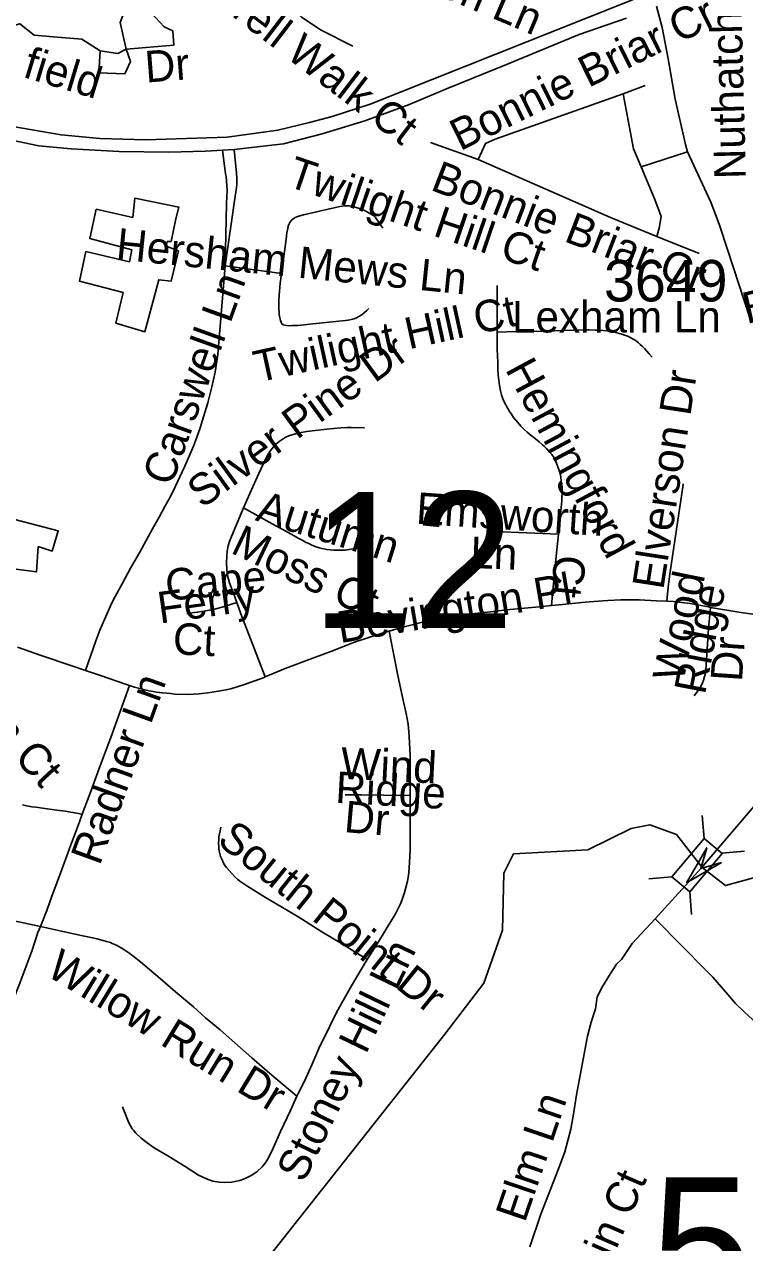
# Model space of a CAD drawing. Extents: x 1383679 to 1536984, y 460658 to 651027.
# Drawn here: x 1452776 to 1454945, y 486789 to 490460 of the extents above; entities that cross this region are included whole.
import ezdxf

# ---------------------------------------------------------------- set-up
doc = ezdxf.new("R2010")
doc.units = 0
for name, color, linetype in [('Exist Cultural Warehouse Building Footprint', 7, 'Continuous'), ('Exist Hydrographic Creek Single Shore', 7, 'Continuous'), ('Exist Road Non-System Type 51', 7, 'Continuous'), ('Exist Road Non-System Type 51 Label', 7, 'Continuous'), ('Exist Road Primary NC UnDivided 4 Lane Attributed', 7, 'Continuous'), ('Exist Road Secondary Structure Standard Bridge Attributed CELL', 7, 'Continuous'), ('Exist Road Secondary Structure Standard Bridge CELL', 7, 'Continuous'), ('Exist Road Secondary Structure Standard Bridge Number Label', 7, 'Continuous'), ('Exist Road Secondary Type 51 Attributed', 7, 'Continuous'), ('Exist Road Secondary Type 51 Label', 7, 'Continuous'), ('Exist Road Secondary Type 51 Number Label', 7, 'Continuous')]:
    doc.layers.add(name, color=color, linetype=linetype)

msp = doc.modelspace()

# ---------------------------------------------------------------- linework, layer by layer
at = {"layer": 'Exist Cultural Warehouse Building Footprint'}
for points in [[(1452992, 489903.1), (1452972.8, 489814.6), (1453099.2, 489780.5), (1453092.8, 489744.7), (1452961.6, 489775.8), (1452942.4, 489685.7), (1453073.6, 489651.6), (1453051.2, 489560), (1453139.3, 489533.6), (1453180.9, 489690.4), (1453217.7, 489685.7), (1453240.1, 489777.3), (1453203.3, 489791.3), (1453206.5, 489805.3), (1453217.7, 489805.3), (1453232.1, 489873.6), (1453241.7, 489909.3), (1453108.8, 489935.7), (1453102.4, 489878.3), (1452992, 489903.1)], [(1452551.1, 489019.1), (1452521, 488863.9), (1452565, 488845.9), (1452562.7, 488803.2), (1452609.1, 488794.2), (1452618.4, 488816.7), (1452674, 488801), (1452701.8, 488908.9), (1452738.9, 488890.9), (1452743.5, 488818.9), (1452813.1, 488809.9), (1452817.7, 488886.4), (1452859.4, 488872.9), (1452878, 488933.6), (1452551.1, 489019.1)]]:
    msp.add_lwpolyline(points, dxfattribs=at)
at = {"layer": 'Exist Hydrographic Creek Single Shore'}
msp.add_lwpolyline([(1453504.2, 486735.7), (1454042.3, 487417.5), (1454159.5, 487570.8), (1454215.9, 487730.5), (1454219.8, 487901.9), (1454249, 487960.3), (1454472.8, 487972), (1454603.2, 488036.3), (1454659.6, 488047.9), (1454739.4, 488018.7), (1454817.3, 487919.4), (1454887.3, 487864.9), (1455143.8, 487935.5), (1455231.2, 487948), (1455384.1, 488011.5), (1455680.3, 488113.3), (1456013.3, 488057.3), (1456120.3, 487989.5), (1456480.3, 487624.5), (1456681.4, 487386.8), (1456872.2, 487355.5), (1457164.2, 487366), (1457642.3, 487629.6)], dxfattribs=at)
at = {"layer": 'Exist Road Non-System Type 51'}
for p, q in [((1453414.7, 490011.6), (1453407.5, 490082.6)), ((1453380.4, 489732.4), (1453550.3, 489708.9)), ((1454199.7, 489532.7), (1454199.4, 489673)), ((1454193.4, 488931.7), (1454384.1, 488923.5))]:
    msp.add_line(p, q, dxfattribs=at)
for points in [[(1453468.5, 490758.8), (1453444.3, 490710), (1453466.9, 490633.9), (1453509.1, 490574.7), (1453610.5, 490481.7), (1453669.6, 490442.2), (1453765.4, 490394.3)], [(1452563.3, 490537.4), (1452590.2, 490496.5), (1452640.3, 490447.7), (1452674.9, 490438.8), (1452762.1, 490461.9), (1452805.8, 490427.2), (1452863.5, 490422.1), (1452949.4, 490415.7), (1453004.6, 490379.7), (1453057.2, 490372), (1453082.9, 490384.8), (1453064.9, 490465.7), (1453099.5, 490559.4), (1453171.4, 490481.1), (1453197, 490452.9), (1453222.7, 490440), (1453226.5, 490397.7)], [(1453082.9, 490384.8), (1453095.7, 490347.6), (1453079, 490310.4), (1453000.8, 490314.2), (1453004.6, 490379.7)], [(1453082.9, 490384.8), (1453226.5, 490397.7)], [(1454578.8, 490250.6), (1454645.7, 490276.1)], [(1454578.8, 490250.6), (1454193.3, 490113.5), (1454164.6, 490100.7), (1454142.3, 490052.9)], [(1454633, 490030.6), (1454610.7, 490084.8), (1454578.8, 490250.6)], [(1454142.3, 490052.9), (1453999, 490103.9)], [(1453372.6, 490081), (1453378.5, 490033.6), (1453382.2, 490009.5)], [(1454142.3, 490052.9), (1454540.6, 489877.6), (1454680.8, 489820.2)], [(1454773.3, 490076.1), (1454633, 490030.6)], [(1454633, 490030.6), (1454674.4, 489931.8), (1454693.5, 489880.8), (1454687.1, 489845.7), (1454680.8, 489820.2)], [(1453380.4, 489732.4), (1453411.2, 489942.2), (1453413.7, 489960.2), (1453415.4, 489976.1), (1453415.8, 489981.9), (1453416.2, 489996.4), (1453414.7, 490011.6)], [(1453382.2, 490009.5), (1453383.3, 490001.8), (1453386.3, 489960.6), (1453384.7, 489920), (1453380.4, 489732.4)], [(1453550.3, 489708.9), (1453564.2, 489813), (1453566.9, 489831.5), (1453569.2, 489844.7), (1453570.4, 489851.6), (1453571.2, 489854.7), (1453573.1, 489858.7), (1453575.4, 489862.7), (1453577.9, 489866), (1453580.9, 489869.6), (1453584.2, 489872.7), (1453588.4, 489875.7), (1453591.8, 489877.8), (1453596.4, 489879.6), (1453605.1, 489882.6), (1453617.1, 489886.3), (1453726.5, 489910.9), (1453743.2, 489913.1), (1453753.3, 489913.1), (1453760.4, 489911.8), (1453769, 489910.4), (1453791, 489903.1), (1453802, 489898), (1453809.8, 489894.3), (1453825.7, 489885.3), (1453828.6, 489883.2), (1453833.4, 489878.4), (1453855.5, 489845.8)], [(1454680.8, 489820.2), (1454808.2, 489769.2)], [(1452960.1, 488512.9), (1452990.9, 488602.7), (1453003.6, 488634.6), (1453017, 488666.3), (1453028.2, 488691.7), (1453039.6, 488716.9), (1453049.9, 488736.3), (1453070.8, 488774.1), (1453095.7, 488821.4), (1453123.5, 488869.6), (1453162.1, 488939.9), (1453181.6, 488974.9), (1453199, 489006.6), (1453217.1, 489039.6), (1453230.4, 489066), (1453244.4, 489096.2), (1453259.7, 489128.8), (1453285.7, 489188.8), (1453294.2, 489212.7), (1453305.2, 489244.6), (1453315.6, 489277), (1453328.5, 489319.8), (1453341, 489367.9), (1453350.2, 489412.1), (1453359, 489465.4), (1453380.4, 489732.4)], [(1453813.1, 489604.2), (1453807.1, 489597.9), (1453799.7, 489590.3), (1453794.5, 489586.2), (1453790.3, 489583.2), (1453783.6, 489579.2), (1453776.7, 489575.7), (1453768.8, 489572.8), (1453764.6, 489571.5), (1453759.8, 489570.3), (1453750.8, 489568.4), (1453743.4, 489567.5), (1453644.9, 489557.3), (1453599.7, 489552.9), (1453581.1, 489552.1), (1453574.2, 489551.8), (1453565.6, 489552.3), (1453559.5, 489553.1), (1453555.6, 489554.6), (1453551.8, 489557.9), (1453549.3, 489562.3), (1453547.4, 489567.5), (1453545.5, 489575.3), (1453543.8, 489585.5), (1453542.2, 489609), (1453542.2, 489628.8), (1453544, 489655.8), (1453546.4, 489680), (1453550.3, 489708.9)], [(1454199.7, 489532.7), (1454258.5, 489534), (1454343.3, 489535.5), (1454459.9, 489539.1), (1454476, 489539.1), (1454494.7, 489538.7), (1454503.7, 489538.2), (1454510.8, 489538), (1454518.3, 489537.4), (1454529.6, 489536.2), (1454542.2, 489534.3), (1454553.7, 489532), (1454566.9, 489528.8), (1454575, 489526.5), (1454583.4, 489523.6), (1454590.7, 489520.9), (1454597.2, 489518), (1454602.2, 489515.7), (1454607.5, 489512.7), (1454613.5, 489509), (1454619, 489505), (1454624.6, 489500.8), (1454630.7, 489495.4), (1454636.3, 489490.1), (1454643.2, 489483), (1454657.9, 489466.8), (1454666.2, 489456.6)], [(1454384.1, 488923.5), (1454394.1, 489024.6), (1454395.7, 489057.2), (1454395.1, 489066), (1454394, 489074.9), (1454391.9, 489094.2), (1454390, 489102.5), (1454386.5, 489115.7), (1454382.7, 489126.8), (1454379.6, 489134.9), (1454375.2, 489145.2), (1454371, 489153.8), (1454364.1, 489163.8), (1454358.4, 489170.3), (1454348.8, 489181.6), (1454342.8, 489187.5), (1454336.3, 489193.3), (1454326.2, 489201.5), (1454315.1, 489210.7), (1454301.9, 489220.9), (1454290.2, 489231), (1454280.6, 489239.5), (1454270.6, 489249.4), (1454261.8, 489259.8), (1454249.4, 489275.3), (1454242.7, 489284.9), (1454237.3, 489293.1), (1454232.1, 489301.9), (1454228.9, 489307.5), (1454226, 489313.4), (1454219.9, 489324.9), (1454216.8, 489331.8), (1454213, 489343.1), (1454209.7, 489355.8), (1454207.2, 489372.2), (1454205.1, 489387.6), (1454204, 489395.2), (1454203, 489405.2), (1454202.1, 489417.6), (1454201.7, 489442.9), (1454200.9, 489459.2), (1454199.9, 489483.6), (1454199.7, 489532.7)], [(1453436.1, 489003.3), (1453455.2, 489046.3), (1453464, 489066), (1453481.9, 489106.2), (1453503.2, 489152.1), (1453509.5, 489163), (1453515.4, 489173), (1453526, 489187), (1453533.6, 489195.4), (1453543, 489203.3), (1453552, 489209.2), (1453561.6, 489215.1), (1453574.4, 489220.9), (1453585.7, 489224.3), (1453599.3, 489227.8), (1453626.1, 489232.6), (1453651.6, 489236.4), (1453686.8, 489240.6), (1453729.2, 489244.3), (1453747.9, 489245), (1453760.5, 489245.5), (1453799.8, 489244.3)], [(1454710.4, 488721.7), (1454714.3, 488764.7), (1454719.5, 488802.9), (1454746.7, 488986), (1454758.7, 489066), (1454760.1, 489075)], [(1453436.1, 489003.3), (1453399.9, 488916.4), (1453393.7, 488901.5), (1453389.8, 488888.4), (1453386.5, 488872.9), (1453385.3, 488856.3), (1453384.6, 488837.9), (1453385.5, 488816.8), (1453388, 488799.5), (1453393.8, 488777.4), (1453406.6, 488742.9), (1453415.8, 488717.8)], [(1453777.8, 488881.2), (1453741.7, 488875.7), (1453733.6, 488875.4), (1453718.3, 488875.7), (1453707.7, 488876), (1453697.1, 488876.7), (1453687.2, 488877.8), (1453678.3, 488879.2), (1453671.8, 488880.6), (1453663.8, 488882.7), (1453654.8, 488885.9), (1453647.2, 488888.5), (1453641.5, 488890.8), (1453634.2, 488894.1), (1453622.6, 488899.7), (1453612.4, 488905.5), (1453600.3, 488912.1), (1453595.9, 488914.7), (1453554.3, 488937.6), (1453522.1, 488955), (1453436.1, 489003.3)], [(1454384.1, 488923.5), (1454377.7, 488857.8), (1454366.1, 488742.1), (1454363.5, 488708.4)], [(1453265.7, 488684.8), (1453296.6, 488688.5), (1453322.9, 488693.1), (1453348.3, 488697.9), (1453372.1, 488704), (1453415.8, 488717.8)], [(1453415.8, 488717.8), (1453428.3, 488683.4), (1453452.3, 488621.6), (1453501.6, 488493.6)], [(1453874.4, 488631.4), (1453905, 488640.7), (1453975.2, 488658.1), (1454029, 488669.3), (1454080.9, 488677.5), (1454123.2, 488684.1), (1454179.5, 488690.1), (1454237.9, 488696.4), (1454325.8, 488704.4), (1454363.5, 488708.4)], [(1454363.5, 488708.4), (1454396.7, 488712), (1454464.4, 488718.9), (1454518.3, 488723.2), (1454533.2, 488724.1), (1454572.1, 488725.4), (1454627.2, 488725.7), (1454679.3, 488723.3), (1454710.4, 488721.7)], [(1454710.4, 488721.7), (1454730.5, 488720.6), (1454780.6, 488714.7), (1454836.4, 488704.3), (1454842.3, 488703.2)], [(1454792.6, 488436.8), (1454804.5, 488451.5), (1454808.9, 488457.9), (1454813.6, 488466.4), (1454818.1, 488475.3), (1454821.2, 488484.2), (1454824.6, 488494.6), (1454826.7, 488503.5), (1454828.3, 488514.4), (1454836.2, 488638.2), (1454841.4, 488692.3), (1454842.3, 488703.2)], [(1454842.3, 488703.2), (1454933.9, 488687.4), (1454984.2, 488680.6)], [(1453501.6, 488493.6), (1453561.9, 488519.1), (1453625.3, 488543.4), (1453699.3, 488570.3), (1453769.7, 488598.4), (1453853.6, 488625.1), (1453874.4, 488631.4)], [(1453874.4, 488631.4), (1453900, 488502.8), (1453916.2, 488427.6), (1453925.7, 488383.1), (1453931.3, 488351.1), (1453935.2, 488314.5), (1453937.7, 488256.6), (1453938.2, 488148.9), (1453938.1, 488136.5)], [(1452755.7, 488583.6), (1452826.2, 488558.4), (1452918.8, 488526.9), (1452960.1, 488512.9)], [(1452960.1, 488512.9), (1453008.6, 488496.6), (1453081.1, 488471.3), (1453092.4, 488467.8)], [(1453092.4, 488467.8), (1453108.1, 488463), (1453138.7, 488454.8), (1453152.2, 488451.9), (1453164.4, 488449.6), (1453174.4, 488447.9), (1453192.5, 488445.6), (1453216.6, 488443.3), (1453229.8, 488441.8), (1453268.2, 488440.9), (1453302, 488442.5), (1453335.1, 488446.4), (1453359.9, 488450.2), (1453383.2, 488454.6), (1453398.2, 488458), (1453438.8, 488470.3), (1453497.7, 488492), (1453501.6, 488493.6)], [(1452950.4, 488079.8), (1452974.3, 488143.6), (1453005.7, 488228.2), (1453036.5, 488311.4), (1453092.4, 488467.8)], [(1452950.4, 488079.8), (1452916.5, 488085.9), (1452899.1, 488088.6), (1452874.1, 488092), (1452837.4, 488096.9), (1452810.3, 488100.6), (1452798.9, 488101.9), (1452783.2, 488104.8), (1452770.7, 488108.5)], [(1453742.2, 488137.8), (1453791.6, 488138.6), (1453857.2, 488137.7), (1453938.1, 488136.5)], [(1453938.1, 488136.5), (1453937.7, 488045.1), (1453937.6, 487973.5), (1453936.2, 487934.6), (1453933.8, 487903.7), (1453932.1, 487889.2), (1453930, 487878.3), (1453925.2, 487859), (1453921.2, 487843.8), (1453917.2, 487832.1), (1453913.8, 487822.6), (1453908.6, 487809.6), (1453898.5, 487789.8), (1453892.2, 487777.2), (1453883.1, 487761.5), (1453843.5, 487696.9), (1453808.6, 487641.7)], [(1452824.3, 487741.2), (1452843.4, 487789.2), (1452858.9, 487833.2), (1452885, 487902.2), (1452912, 487976.2), (1452941.9, 488057.1), (1452950.4, 488079.8)], [(1452361.1, 488062.1), (1452370.5, 488024.1), (1452385, 487980.7), (1452400.3, 487947.6), (1452415.4, 487921.1), (1452433.4, 487896.5), (1452453, 487873.9), (1452474, 487854.9), (1452497.6, 487835.6), (1452518.4, 487823.1), (1452542.6, 487809.6), (1452564.6, 487800.6), (1452597.6, 487789.8), (1452644.9, 487779.8), (1452700.2, 487767.3), (1452744.7, 487758.4), (1452824.3, 487741.2)], [(1453808.6, 487641.7), (1453726.1, 487692.8), (1453672.3, 487725.1), (1453602.4, 487769.2), (1453548.8, 487801.3), (1453502.2, 487829.3), (1453470.2, 487849.1), (1453445.7, 487864.3), (1453425.4, 487878.3), (1453419.3, 487883.1), (1453410, 487891.3), (1453400.6, 487901.2), (1453392.6, 487910), (1453385, 487919.5), (1453381, 487924.7), (1453377.2, 487930.8), (1453373.4, 487937.5), (1453370.3, 487944.3), (1453367.1, 487952.3), (1453364.8, 487960.2), (1453363.6, 487965.7), (1453362.1, 487974.9), (1453361.3, 487985), (1453361.1, 487991.1), (1453361.3, 488002.5), (1453361.7, 488010.2), (1453362.2, 488015.5), (1453365.2, 488029.8), (1453368.1, 488041.1)], [(1452723, 487477), (1452741.5, 487517.8), (1452762.6, 487570.8), (1452778.5, 487614.1), (1452798.2, 487666.8), (1452817.1, 487723), (1452824.3, 487741.2)], [(1452824.3, 487741.2), (1452897.1, 487725.9), (1452952.6, 487713.6), (1452995.4, 487704.2), (1453023.7, 487696.7), (1453035, 487693), (1453040.9, 487690.7), (1453053.3, 487684.8), (1453060.1, 487681.2), (1453067.4, 487676.8), (1453078.8, 487670.1), (1453084.9, 487665.9), (1453094.1, 487660), (1453098.9, 487656.4), (1453103.1, 487653.3), (1453126.2, 487634.6), (1453152.8, 487611.7), (1453185.1, 487584.3), (1453231.1, 487544.2), (1453285.2, 487499), (1453322, 487466.5), (1453365.3, 487430.1), (1453409.9, 487390.6), (1453461.5, 487345.3), (1453514.2, 487299.1), (1453596.9, 487230.5)], [(1454675.3, 487764.1), (1454758, 487681.7), (1454824.8, 487613.3), (1454848.8, 487589), (1454888.2, 487543.7), (1454917.9, 487509.7), (1454943.6, 487484.4), (1454982, 487449.4)], [(1453808.6, 487641.7), (1453786.9, 487607.3), (1453761.1, 487562.4), (1453740.1, 487525.2), (1453721.5, 487491.2), (1453704.7, 487460.2), (1453686.7, 487422.2), (1453666.1, 487380.6), (1453641.7, 487324.4), (1453619.3, 487275.8), (1453600.1, 487237.9), (1453596.9, 487230.5)], [(1453596.9, 487230.5), (1453577.9, 487186.8), (1453547.6, 487123.6), (1453525.6, 487073.1), (1453511.5, 487043.9), (1453500.8, 487028.8), (1453491.7, 487017.4), (1453476.1, 487002.3), (1453459, 486991.6), (1453440.8, 486982.5), (1453424.5, 486976.2), (1453400.7, 486971.5), (1453379.8, 486969.6), (1453362.8, 486970.8), (1453343.5, 486974.5), (1453324.7, 486981.1), (1453300.9, 486992.3), (1453260.7, 487017.9), (1453208.3, 487050), (1453166.9, 487074.6), (1453146.2, 487089.7), (1453128.3, 487103.6), (1453112.1, 487118.5), (1453104.3, 487127.4), (1453100.4, 487132.1), (1453095.4, 487140.5), (1453090.4, 487149.6), (1453071.5, 487198.3)]]:
    msp.add_lwpolyline(points, dxfattribs=at)
at = {"layer": 'Exist Road Primary NC UnDivided 4 Lane Attributed'}
for points in [[(1454667.8, 490558.5), (1453816.9, 490219.9), (1453703.4, 490182.2), (1453634.9, 490163.8), (1453539.8, 490141), (1453386.4, 490120.2), (1453142.1, 490111.8), (1453003, 490115.7), (1452886.5, 490126.7), (1452712.6, 490156.9), (1452581.8, 490191.6), (1452452.9, 490237.2), (1452281.9, 490322.7), (1452148.2, 490396.4), (1452049.1, 490457.9), (1451910, 490554.2), (1451692.2, 490730.2), (1451611.4, 490804.6), (1451469.3, 490953.4), (1451375.5, 491065.7)], [(1451903.9, 490510), (1451988.7, 490451.5), (1452113.5, 490371.2), (1452261.5, 490287.3), (1452290.1, 490271.6), (1452372.2, 490228.8), (1452473.4, 490187.2), (1452593, 490145.5), (1452694.2, 490119.7), (1452820, 490093.9), (1452917.1, 490085), (1453061.3, 490077.1), (1453211.6, 490075.1), (1453322, 490078.1), (1453372.6, 490081), (1453407.5, 490082.6), (1453556.2, 490100.4), (1453672.7, 490130.1), (1453801.6, 490168.8), (1453932.4, 490217.4), (1454046.9, 490265.5), (1454233, 490340.9), (1454446.7, 490429.2), (1454588.9, 490478.3)]]:
    msp.add_lwpolyline(points, dxfattribs=at)
at = {"layer": 'Exist Road Secondary Structure Standard Bridge Attributed CELL'}
msp.add_lwpolyline([(1454875.5, 487934.1), (1454769.9, 487873.1), (1454830.8, 487978.7), (1454813, 487916.3)], close=True, dxfattribs=at)
at = {"layer": 'Exist Road Secondary Structure Standard Bridge CELL'}
for p, q in [((1454823.1, 488006.9), (1454817.2, 488075.6)), ((1454875.9, 487962.5), (1454944.6, 487968.4)), ((1454656.8, 487885.6), (1454725.5, 487891.5)), ((1454785.4, 487777.3), (1454779.5, 487846))]:
    msp.add_line(p, q, dxfattribs=at)
msp.add_lwpolyline([(1454725.5, 487891.5), (1454822.8, 488007.1), (1454876.8, 487961.6), (1454779.5, 487846)], close=True, dxfattribs=at)
at = {"layer": 'Exist Road Secondary Type 51 Attributed'}
for points in [[(1454679.7, 490514.3), (1454697, 490450), (1454714.7, 490355.9), (1454735.4, 490234.8), (1454767.2, 490097.7), (1454773.3, 490076.1), (1454843, 489923.7), (1454868.2, 489858.3), (1454894.7, 489778.6), (1454960.4, 489576)], [(1454980, 488110.7), (1454813, 487916.3)], [(1454813, 487916.3), (1454767, 487865.5), (1454694.5, 487785.8), (1454675.3, 487764.1), (1454606.4, 487690.3), (1454573.7, 487642.4), (1454558.7, 487628.1), (1454541.2, 487599.7), (1454517.2, 487560.6), (1454500.7, 487529.1), (1454495.6, 487493.8), (1454483, 487453.5), (1454471.6, 487411.4), (1454438.9, 487234.7), (1454429.5, 487175.8), (1454421.3, 487130.4), (1454403.2, 487062.4), (1454384.6, 487011.5), (1454330.8, 486874.3), (1454298.1, 486775.8)]]:
    msp.add_lwpolyline(points, dxfattribs=at)

# ---------------------------------------------------------------- texts
at = {"layer": 'Exist Road Non-System Type 51 Label'}
for s, rotation, p in [('Amberton Ln', 337.0853, (1453639.5, 490709.3)), ('Arbrell Walk Ct', 322.6142, (1453240.6, 490607)), ('Nuthatch Ct', 91.4491, (1454948.7, 489994.6)), ('Bonnie Briar Cr', 26.2674, (1454088.4, 490077.2)), ('field', 343.1416, (1452767.9, 490302.3)), ('Dr', 4.4093, (1453142.5, 490284.4)), ('Twilight Hill Ct', 341.2216, (1453562.3, 489974.2)), ('Bonnie Briar Cr', 338.959, (1453995.6, 489962.3)), ('Ballantrae Village Dr', 12.5292, (1454950.8, 489556.6)), ('Hersham Mews Ln', 354.2329, (1453049.7, 489752.1)), ('Carswell Ln', 70.1432, (1453218.8, 489065.1)), ('Twilight Hill Ct', 12.4014, (1453478.5, 489380.5)), ('Lexham Ln', 0.0008, (1454244.6, 489531.4)), ('Silver Pine Dr', 36.0777, (1453311.6, 488999)), ('Hemingford', 298.2615, (1454222.5, 489420.9)), ('Elverson Dr', 81.1931, (1454700, 488754.3)), ('Autumn', 342.5958, (1453468.7, 488966.1)), ('Emsworth', 356.2367, (1453953.8, 488955.2)), ('Moss Ct', 334.4406, (1453393.7, 488869.1)), ('Ln', 357.7102, (1454117.4, 488822)), ('Ct', 264.8053, (1454372.6, 488863.9)), ('Cape', 5.3153, (1453205, 488722.7)), ('Bevington Pl', 9.6521, (1453726.7, 488595.1)), ('Wood', 78.4398, (1454760.1, 488475.4)), ('Ridge', 79.0771, (1454825.3, 488437.6)), ('Ferry', 7.9901, (1453184.2, 488654.1)), ('Ct', 357.3982, (1453221.8, 488561.9)), ('Felton Ct', 312.7941, (1452478.5, 488533.3)), ('Dr', 86.1859, (1454936.9, 488477.6)), ('Radner Ln', 70.1447, (1453002.9, 487922.4)), ('Wind', 357.1384, (1453726.6, 488186.9)), ('Ridge', 356.7611, (1453711, 488114.2)), ('Dr', 355.031, (1453736.5, 488026.3)), ('South Point Dr', 321.0536, (1453352.4, 487994.1)), ('Willow Run Dr', 328.6689, (1452838, 487596.5)), ('Stoney Hill Ln', 64.2495, (1453617.2, 486965.9)), ('Golden Rain Ct', 66.5639, (1454305.9, 486183.5))]:
    msp.add_text(s, height=95, rotation=rotation, dxfattribs=at).set_placement(p)
at = {"layer": 'Exist Road Secondary Structure Standard Bridge Number Label'}
for s, p in [('12', (1453641, 488641.1)), ('596', (1454663, 486575.4))]:
    msp.add_text(s, height=410.1, dxfattribs=at).set_placement(p)
at = {"layer": 'Exist Road Secondary Type 51 Label'}
msp.add_text('Elm Ln', height=95, rotation=71.138, dxfattribs=at).set_placement((1454282.9, 486846.3))
at = {"layer": 'Exist Road Secondary Type 51 Number Label'}
msp.add_text('3649', height=125, dxfattribs=at).set_placement((1454521.5, 489625))

doc.saveas('drawing.dxf')
